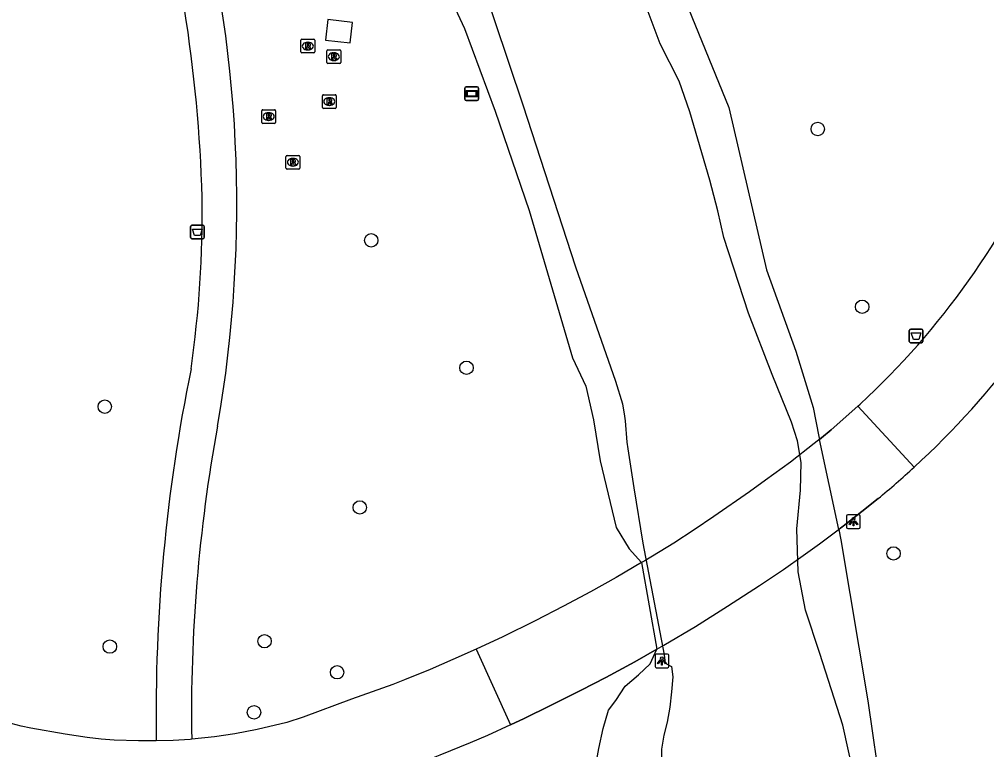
# Model space of a CAD drawing. Extents: x 161477 to 163040, y 383680 to 384868.
# Drawn here: x 161619.3 to 161689.8, y 384069.6 to 384122.9 of the extents above; entities that cross this region are included whole.
import ezdxf

# ---------------------------------------------------------------- set-up
doc = ezdxf.new("R2010")
doc.units = 0
for name, color, linetype in [('IMGEO_Afvalbak', 7, 'Continuous'), ('IMGEO_Boom', 7, 'Continuous'), ('IMGEO_Dek', 7, 'Continuous'), ('IMGEO_Groenvoorziening', 7, 'Continuous'), ('IMGEO_Hek', 7, 'Continuous'), ('IMGEO_Lage_trafo', 7, 'Continuous'), ('IMGEO_Lichtpunt', 7, 'Continuous'), ('IMGEO_Rioolput', 7, 'Continuous'), ('IMGEO_Verklikker', 7, 'Continuous'), ('IMGEO_Voetpad_gesloten', 7, 'Continuous'), ('IMGEO_Voetpad_open', 7, 'Continuous'), ('IMGEO_Waterloop', 7, 'Continuous')]:
    doc.layers.add(name, color=color, linetype=linetype)

msp = doc.modelspace()

# ---------------------------------------------------------------- linework, layer by layer
at = {"layer": 'IMGEO_Afvalbak'}
for p, q in [((161631.76, 384106.968), (161631.76, 384107.768)), ((161631.76, 384107.768), (161631.76, 384106.968)), ((161631.86, 384107.868), (161632.65, 384107.868)), ((161632.65, 384107.868), (161631.86, 384107.868)), ((161632.75, 384107.768), (161632.75, 384106.968)), ((161632.75, 384106.968), (161632.75, 384107.768)), ((161632.65, 384106.868), (161631.86, 384106.868)), ((161631.86, 384106.868), (161632.65, 384106.868)), ((161684.124, 384099.397), (161684.124, 384100.197)), ((161684.124, 384100.197), (161684.124, 384099.397)), ((161684.224, 384100.297), (161685.014, 384100.297)), ((161685.014, 384100.297), (161684.224, 384100.297)), ((161685.114, 384100.197), (161685.114, 384099.397)), ((161685.114, 384099.397), (161685.114, 384100.197)), ((161685.014, 384099.297), (161684.224, 384099.297)), ((161684.224, 384099.297), (161685.014, 384099.297))]:
    msp.add_line(p, q, dxfattribs=at)
for points in [[(161631.903, 384107.582), (161632.607, 384107.582), (161632.458, 384107.112), (161632.052, 384107.112), (161631.903, 384107.582)], [(161684.267, 384100.011), (161684.971, 384100.011), (161684.822, 384099.541), (161684.416, 384099.541), (161684.267, 384100.011)]]:
    msp.add_lwpolyline(points, dxfattribs=at)
for centre, start, end in [((161631.86, 384107.768), 90, 180), ((161631.86, 384107.768), 90, 180), ((161632.65, 384107.768), 0, 90), ((161632.65, 384107.768), 360, 90), ((161631.86, 384106.968), 180, 270), ((161631.86, 384106.968), 180, 270), ((161632.65, 384106.968), 270, 0), ((161632.65, 384106.968), 270, 0), ((161684.224, 384100.197), 90, 180), ((161684.224, 384100.197), 90, 180), ((161685.014, 384100.197), 0, 90), ((161685.014, 384100.197), 360, 90), ((161684.224, 384099.397), 180, 270), ((161684.224, 384099.397), 180, 270), ((161685.014, 384099.397), 270, 0), ((161685.014, 384099.397), 270, 0)]:
    msp.add_arc(centre, 0.1, start, end, dxfattribs=at)
at = {"layer": 'IMGEO_Boom'}
for centre in [(161677.449, 384114.875), (161644.916, 384106.758), (161680.687, 384101.92), (161651.86, 384097.47), (161625.504, 384094.638), (161644.087, 384087.293), (161682.973, 384083.938), (161637.149, 384077.542), (161625.873, 384077.149), (161642.434, 384075.277), (161636.378, 384072.357)]:
    msp.add_circle(centre, 0.489, dxfattribs=at)
at = {"layer": 'IMGEO_Dek'}
for points in [[(161684.471, 384090.22), (161680.381, 384094.674), (161678.421, 384092.947), (161677.733, 384092.37), (161677.2, 384091.954), (161675.459, 384090.597), (161673.64, 384089.271), (161672.48, 384088.441), (161669.888, 384086.628), (161668.444, 384085.649), (161666.957, 384084.694), (161664.849, 384083.412), (161664.614, 384083.274), (161662.763, 384082.196), (161660.892, 384081.148), (161658.926, 384080.093), (161656.852, 384079.023), (161654.518, 384077.869), (161652.559, 384076.952), (161655.066, 384071.455), (161656.055, 384071.92), (161657.982, 384072.856), (161660.216, 384073.976), (161662.013, 384074.908), (161664.119, 384076.045), (161665.734, 384076.952), (161666.243, 384077.246), (161668.539, 384078.618), (161670.888, 384080.089), (161673.202, 384081.601), (161674.946, 384082.78)], [(161674.946, 384082.78), (161676.393, 384083.786), (161677.587, 384084.649), (161678.736, 384085.511), (161679.514, 384086.094), (161680.668, 384086.989), (161681.844, 384087.937)]]:
    msp.add_lwpolyline(points, dxfattribs=at)
msp.add_arc((161642.006, 384136.431), 62.759, 309.40342, 312.58126, dxfattribs=at)
at = {"layer": 'IMGEO_Groenvoorziening'}
for points in [[(161658.241, 384146.241), (161658.814, 384143.9), (161665.087, 384130.873), (161670.971, 384116.452), (161673.725, 384104.607), (161675.843, 384098.688), (161677.107, 384094.567), (161677.519, 384092.473), (161677.568, 384092.242)], [(161643.696, 384139.629), (161644.666, 384137.905), (161646.736, 384133.335), (161649.191, 384127.631), (161651.724, 384122.201), (161653.937, 384116.184), (161656.438, 384108.925), (161659.574, 384098.193), (161660.546, 384096.128), (161661.117, 384093.677), (161661.607, 384090.685), (161662.756, 384085.831), (161663.706, 384084.287), (161664.614, 384083.274)], [(161677.568, 384092.242), (161677.733, 384092.37), (161678.421, 384092.947), (161680.381, 384094.674)], [(161678.979, 384085.693), (161677.568, 384092.242)], [(161681.844, 384087.937), (161680.668, 384086.989), (161679.514, 384086.094), (161678.979, 384085.693)], [(161678.979, 384085.693), (161679.145, 384084.923), (161681.096, 384073.202), (161682.094, 384066.305), (161683.054, 384061.486), (161683.658, 384057.942), (161685.148, 384047.484), (161685.327, 384043.564), (161685.343, 384041.682), (161685.091, 384040.164)], [(161664.614, 384083.274), (161662.763, 384082.196), (161660.892, 384081.148), (161658.926, 384080.093), (161656.852, 384079.023), (161654.518, 384077.869), (161652.559, 384076.952)], [(161664.614, 384083.274), (161665.734, 384076.952)], [(161665.734, 384076.952), (161664.119, 384076.045), (161662.013, 384074.908), (161660.216, 384073.976), (161657.982, 384072.856), (161656.055, 384071.92), (161655.066, 384071.455)], [(161661.29, 384068.523), (161661.494, 384069.713), (161661.811, 384071.189), (161662.194, 384072.521), (161662.749, 384073.221), (161663.425, 384074.269), (161664.385, 384075.081), (161665.243, 384075.901), (161665.734, 384076.952)]]:
    msp.add_lwpolyline(points, dxfattribs=at)
msp.add_arc((161642.006, 384136.431), 62.759, 309.40342, 312.58126, dxfattribs=at)
at = {"layer": 'IMGEO_Hek'}
for points in [[(161680.381, 384094.674), (161678.421, 384092.947), (161677.733, 384092.37), (161677.2, 384091.954), (161675.459, 384090.597), (161673.64, 384089.271), (161672.48, 384088.441), (161669.888, 384086.628), (161668.444, 384085.649), (161666.957, 384084.694), (161664.849, 384083.412), (161664.614, 384083.274), (161662.763, 384082.196), (161660.892, 384081.148), (161658.926, 384080.093), (161656.852, 384079.023), (161654.518, 384077.869), (161652.559, 384076.952)], [(161655.066, 384071.455), (161656.055, 384071.92), (161657.982, 384072.856), (161660.216, 384073.976), (161662.013, 384074.908), (161664.119, 384076.045), (161665.734, 384076.952), (161666.243, 384077.246), (161668.539, 384078.618), (161670.888, 384080.089), (161673.202, 384081.601), (161674.946, 384082.78), (161676.393, 384083.786), (161677.587, 384084.649), (161678.736, 384085.511), (161679.514, 384086.094), (161680.668, 384086.989), (161681.844, 384087.937)]]:
    msp.add_lwpolyline(points, dxfattribs=at)
msp.add_arc((161642.006, 384136.431), 62.759, 309.40342, 312.58126, dxfattribs=at)
at = {"layer": 'IMGEO_Lage_trafo'}
msp.add_lwpolyline([(161643.553, 384122.642), (161641.761, 384122.847), (161641.59, 384121.357), (161643.382, 384121.152), (161643.553, 384122.642)], dxfattribs=at)
at = {"layer": 'IMGEO_Lichtpunt'}
for p, q in [((161679.553, 384086.658), (161679.553, 384085.851)), ((161679.553, 384086.658), (161679.553, 384085.851)), ((161680.455, 384086.753), (161679.647, 384086.753)), ((161680.455, 384086.753), (161679.647, 384086.753)), ((161680.549, 384085.851), (161680.549, 384086.658)), ((161680.549, 384085.851), (161680.549, 384086.658)), ((161679.647, 384085.757), (161680.455, 384085.757)), ((161679.647, 384085.757), (161680.455, 384085.757)), ((161666.499, 384076.608), (161665.691, 384076.608)), ((161666.499, 384076.608), (161665.691, 384076.608)), ((161665.597, 384076.513), (161665.597, 384075.706)), ((161665.597, 384076.513), (161665.597, 384075.706)), ((161666.593, 384075.706), (161666.593, 384076.513)), ((161666.593, 384075.706), (161666.593, 384076.513)), ((161665.691, 384075.612), (161666.499, 384075.612)), ((161665.691, 384075.612), (161666.499, 384075.612))]:
    msp.add_line(p, q, dxfattribs=at)
for points in [[(161679.927, 384086.322), (161679.966, 384086.294), (161679.778, 384086.032), (161679.74, 384086.059), (161679.927, 384086.322)], [(161680.029, 384086.274), (161680.076, 384086.274), (161680.076, 384085.952), (161680.029, 384085.952), (161680.029, 384086.274)], [(161680.139, 384086.294), (161680.177, 384086.321), (161680.364, 384086.059), (161680.325, 384086.031), (161680.139, 384086.294)], [(161665.971, 384076.177), (161666.01, 384076.149), (161665.822, 384075.887), (161665.784, 384075.914), (161665.971, 384076.177)], [(161666.073, 384076.129), (161666.12, 384076.129), (161666.12, 384075.807), (161666.073, 384075.807), (161666.073, 384076.129)], [(161666.183, 384076.149), (161666.221, 384076.176), (161666.408, 384075.914), (161666.369, 384075.886), (161666.183, 384076.149)]]:
    msp.add_lwpolyline(points, dxfattribs=at)
for centre in [(161680.052, 384086.456), (161666.096, 384076.311)]:
    msp.add_circle(centre, 0.0994, dxfattribs=at)
for centre, start, end in [((161679.647, 384086.658), 90, 180), ((161679.647, 384086.658), 90, 180), ((161680.455, 384086.658), 0, 90), ((161680.455, 384086.658), 0, 90), ((161679.647, 384085.851), 180, 270), ((161679.647, 384085.851), 180, 270), ((161680.455, 384085.851), 270, 0), ((161680.455, 384085.851), 270, 360), ((161665.691, 384076.513), 90, 180), ((161665.691, 384076.513), 90, 180), ((161666.499, 384076.513), 0, 90), ((161666.499, 384076.513), 0, 90), ((161665.691, 384075.706), 180, 270), ((161665.691, 384075.706), 180, 270), ((161666.499, 384075.706), 270, 0), ((161666.499, 384075.706), 270, 360)]:
    msp.add_arc(centre, 0.0946, start, end, dxfattribs=at)
at = {"layer": 'IMGEO_Rioolput'}
for p, q in [((161639.799, 384120.494), (161639.799, 384121.346)), ((161639.874, 384121.42), (161640.726, 384121.42)), ((161640.287, 384121.2), (161640.312, 384121.2)), ((161640.8, 384121.346), (161640.8, 384120.494)), ((161640.726, 384120.42), (161639.874, 384120.42)), ((161640.31, 384120.64), (161640.285, 384120.64)), ((161641.693, 384119.722), (161641.693, 384120.574)), ((161641.768, 384120.648), (161642.62, 384120.648)), ((161642.181, 384120.428), (161642.206, 384120.428)), ((161642.694, 384120.574), (161642.694, 384119.722)), ((161642.62, 384119.648), (161641.768, 384119.648)), ((161642.204, 384119.868), (161642.179, 384119.868)), ((161641.359, 384116.45), (161641.359, 384117.302)), ((161641.434, 384117.376), (161642.286, 384117.376)), ((161641.847, 384117.156), (161641.872, 384117.156)), ((161642.36, 384117.302), (161642.36, 384116.45)), ((161636.951, 384115.358), (161636.951, 384116.21)), ((161637.026, 384116.284), (161637.878, 384116.284)), ((161637.439, 384116.064), (161637.464, 384116.064)), ((161637.952, 384116.21), (161637.952, 384115.358)), ((161642.286, 384116.376), (161641.434, 384116.376)), ((161641.87, 384116.596), (161641.845, 384116.596)), ((161637.462, 384115.504), (161637.437, 384115.504)), ((161637.878, 384115.284), (161637.026, 384115.284)), ((161638.709, 384112.024), (161638.709, 384112.876)), ((161638.784, 384112.95), (161639.636, 384112.95)), ((161639.197, 384112.73), (161639.222, 384112.73)), ((161639.71, 384112.876), (161639.71, 384112.024)), ((161639.636, 384111.95), (161638.784, 384111.95)), ((161639.22, 384112.17), (161639.195, 384112.17))]:
    msp.add_line(p, q, dxfattribs=at)
for points in [[(161639.799, 384120.494), (161639.799, 384121.346)], [(161639.874, 384121.42), (161640.726, 384121.42)], [(161640.388, 384121.118), (161640.136, 384121.12), (161640.136, 384120.72)], [(161640.314, 384121.039), (161640.26, 384121.039), (161640.26, 384120.958)], [(161640.26, 384120.958), (161640.312, 384120.958)], [(161640.8, 384121.346), (161640.8, 384120.494)], [(161640.726, 384120.42), (161639.874, 384120.42)], [(161640.136, 384120.72), (161640.26, 384120.72), (161640.26, 384120.882), (161640.271, 384120.882)], [(161640.318, 384120.853), (161640.389, 384120.72), (161640.529, 384120.72), (161640.464, 384120.846)], [(161641.693, 384119.722), (161641.693, 384120.574)], [(161641.768, 384120.648), (161642.62, 384120.648)], [(161642.282, 384120.346), (161642.03, 384120.348), (161642.03, 384119.948)], [(161642.208, 384120.267), (161642.154, 384120.267), (161642.154, 384120.186)], [(161642.694, 384120.574), (161642.694, 384119.722)], [(161642.62, 384119.648), (161641.768, 384119.648)], [(161642.03, 384119.948), (161642.154, 384119.948), (161642.154, 384120.11), (161642.165, 384120.11)], [(161642.154, 384120.186), (161642.206, 384120.186)], [(161642.212, 384120.081), (161642.283, 384119.948), (161642.423, 384119.948), (161642.358, 384120.074)], [(161641.359, 384116.45), (161641.359, 384117.302)], [(161641.434, 384117.376), (161642.286, 384117.376)], [(161641.948, 384117.074), (161641.696, 384117.076), (161641.696, 384116.676)], [(161641.696, 384116.676), (161641.82, 384116.676), (161641.82, 384116.838), (161641.831, 384116.838)], [(161641.874, 384116.995), (161641.82, 384116.995), (161641.82, 384116.914)], [(161641.82, 384116.914), (161641.872, 384116.914)], [(161641.878, 384116.809), (161641.949, 384116.676), (161642.089, 384116.676), (161642.024, 384116.802)], [(161642.36, 384117.302), (161642.36, 384116.45)], [(161636.951, 384115.358), (161636.951, 384116.21)], [(161637.026, 384116.284), (161637.878, 384116.284)], [(161637.952, 384116.21), (161637.952, 384115.358)], [(161642.286, 384116.376), (161641.434, 384116.376)], [(161637.54, 384115.982), (161637.288, 384115.984), (161637.288, 384115.584)], [(161637.288, 384115.584), (161637.412, 384115.584), (161637.412, 384115.746), (161637.423, 384115.746)], [(161637.466, 384115.903), (161637.412, 384115.903), (161637.412, 384115.822)], [(161637.412, 384115.822), (161637.464, 384115.822)], [(161637.47, 384115.717), (161637.541, 384115.584), (161637.681, 384115.584), (161637.616, 384115.71)], [(161637.878, 384115.284), (161637.026, 384115.284)], [(161638.709, 384112.024), (161638.709, 384112.876)], [(161638.784, 384112.95), (161639.636, 384112.95)], [(161639.298, 384112.648), (161639.046, 384112.65), (161639.046, 384112.25)], [(161639.224, 384112.569), (161639.17, 384112.569), (161639.17, 384112.488)], [(161639.71, 384112.876), (161639.71, 384112.024)], [(161639.636, 384111.95), (161638.784, 384111.95)], [(161639.046, 384112.25), (161639.17, 384112.25), (161639.17, 384112.412), (161639.181, 384112.412)], [(161639.17, 384112.488), (161639.222, 384112.488)], [(161639.228, 384112.383), (161639.299, 384112.25), (161639.439, 384112.25), (161639.374, 384112.376)]]:
    msp.add_lwpolyline(points, dxfattribs=at)
for centre, radius, start, end in [((161639.876, 384121.344), 0.0765, 91.55205, 178.44795), ((161639.876, 384121.344), 0.0765, 91.55205, 178.44795), ((161640.296, 384121.147), 0.19, 274.7715, 282.96867), ((161640.32, 384120.943), 0.0964, 77.00612, 93.18647), ((161640.334, 384121), 0.0378, 276.66336, 79.67722), ((161640.387, 384121.008), 0.109, 350.36119, 89.41601), ((161640.385, 384121.008), 0.112, 277.58423, 350.98172), ((161640.724, 384121.344), 0.0765, 1.55205, 88.44795), ((161640.724, 384121.344), 0.0765, 1.55205, 88.44795), ((161639.876, 384120.496), 0.0765, 181.55205, 268.44795), ((161639.876, 384120.496), 0.0765, 181.55205, 268.44795), ((161640.27, 384120.829), 0.0533, 26.02933, 88.69889), ((161640.369, 384120.793), 0.108, 29.51342, 73.79051), ((161640.724, 384120.496), 0.0765, 271.55205, 358.44795), ((161640.724, 384120.496), 0.0765, 271.55205, 358.44795), ((161641.77, 384120.572), 0.0765, 91.55205, 178.44795), ((161641.77, 384120.572), 0.0765, 91.55205, 178.44795), ((161642.214, 384120.171), 0.0964, 77.00612, 93.18647), ((161642.228, 384120.228), 0.0378, 276.66336, 79.67722), ((161642.281, 384120.236), 0.109, 350.36119, 89.41601), ((161642.618, 384120.572), 0.0765, 1.55205, 88.44795), ((161642.618, 384120.572), 0.0765, 1.55205, 88.44795), ((161641.77, 384119.724), 0.0765, 181.55205, 268.44795), ((161641.77, 384119.724), 0.0765, 181.55205, 268.44795), ((161642.164, 384120.057), 0.0533, 26.02933, 88.69889), ((161642.19, 384120.375), 0.19, 274.7715, 282.96867), ((161642.279, 384120.236), 0.112, 277.58423, 350.98172), ((161642.263, 384120.021), 0.108, 29.51342, 73.79051), ((161642.618, 384119.724), 0.0765, 271.55205, 358.44795), ((161642.618, 384119.724), 0.0765, 271.55205, 358.44795), ((161641.436, 384117.3), 0.0765, 91.55205, 178.44795), ((161641.436, 384117.3), 0.0765, 91.55205, 178.44795), ((161641.83, 384116.785), 0.0533, 26.02933, 88.69889), ((161641.856, 384117.103), 0.19, 274.7715, 282.96867), ((161641.88, 384116.899), 0.0964, 77.00612, 93.18647), ((161641.894, 384116.956), 0.0378, 276.66336, 79.67722), ((161641.947, 384116.964), 0.109, 350.36119, 89.41601), ((161641.945, 384116.964), 0.112, 277.58423, 350.98172), ((161641.929, 384116.749), 0.108, 29.51342, 73.79051), ((161642.284, 384117.3), 0.0765, 1.55205, 88.44795), ((161642.284, 384117.3), 0.0765, 1.55205, 88.44795), ((161637.028, 384116.208), 0.0765, 91.55205, 178.44795), ((161637.028, 384116.208), 0.0765, 91.55205, 178.44795), ((161637.876, 384116.208), 0.0765, 1.55205, 88.44795), ((161637.876, 384116.208), 0.0765, 1.55205, 88.44795), ((161641.436, 384116.452), 0.0765, 181.55205, 268.44795), ((161641.436, 384116.452), 0.0765, 181.55205, 268.44795), ((161642.284, 384116.452), 0.0765, 271.55205, 358.44795), ((161642.284, 384116.452), 0.0765, 271.55205, 358.44795), ((161637.028, 384115.36), 0.0765, 181.55205, 268.44795), ((161637.028, 384115.36), 0.0765, 181.55205, 268.44795), ((161637.422, 384115.693), 0.0533, 26.02933, 88.69889), ((161637.448, 384116.011), 0.19, 274.7715, 282.96867), ((161637.472, 384115.807), 0.0964, 77.00612, 93.18647), ((161637.486, 384115.864), 0.0378, 276.66336, 79.67722), ((161637.539, 384115.872), 0.109, 350.36119, 89.41601), ((161637.537, 384115.872), 0.112, 277.58423, 350.98172), ((161637.521, 384115.657), 0.108, 29.51342, 73.79051), ((161637.876, 384115.36), 0.0765, 271.55205, 358.44795), ((161637.876, 384115.36), 0.0765, 271.55205, 358.44795), ((161638.786, 384112.874), 0.0765, 91.55205, 178.44795), ((161638.786, 384112.874), 0.0765, 91.55205, 178.44795), ((161639.206, 384112.677), 0.19, 274.7715, 282.96867), ((161639.23, 384112.473), 0.0964, 77.00612, 93.18647), ((161639.244, 384112.53), 0.0378, 276.66336, 79.67722), ((161639.297, 384112.538), 0.109, 350.36119, 89.41601), ((161639.295, 384112.538), 0.112, 277.58423, 350.98172), ((161639.634, 384112.874), 0.0765, 1.55205, 88.44795), ((161639.634, 384112.874), 0.0765, 1.55205, 88.44795), ((161638.786, 384112.026), 0.0765, 181.55205, 268.44795), ((161638.786, 384112.026), 0.0765, 181.55205, 268.44795), ((161639.18, 384112.359), 0.0533, 26.02933, 88.69889), ((161639.279, 384112.323), 0.108, 29.51342, 73.79051), ((161639.634, 384112.026), 0.0765, 271.55205, 358.44795), ((161639.634, 384112.026), 0.0765, 271.55205, 358.44795)]:
    msp.add_arc(centre, radius, start, end, dxfattribs=at)
for centre, major_axis, ratio, start_param, end_param in [((161640.286, 384120.92), (-0.387, 0.002), 0.722429, 4.712389, 7.853982), ((161640.311, 384120.92), (-0.39, 0.002), 0.717154, 1.570796, 4.712389), ((161642.18, 384120.148), (-0.387, 0.002), 0.722429, 4.712389, 7.853982), ((161642.205, 384120.148), (-0.39, 0.002), 0.717154, 1.570796, 4.712389), ((161641.846, 384116.876), (-0.387, 0.002), 0.722429, 4.712389, 7.853982), ((161641.871, 384116.876), (-0.39, 0.002), 0.717154, 1.570796, 4.712389), ((161637.438, 384115.784), (-0.387, 0.002), 0.722429, 4.712389, 7.853982), ((161637.463, 384115.784), (-0.39, 0.002), 0.717154, 1.570796, 4.712389), ((161639.196, 384112.45), (-0.387, 0.002), 0.722429, 4.712389, 7.853982), ((161639.221, 384112.45), (-0.39, 0.002), 0.717154, 1.570796, 4.712389)]:
    msp.add_ellipse(centre, major_axis=major_axis, ratio=ratio, start_param=start_param, end_param=end_param, dxfattribs=at)
at = {"layer": 'IMGEO_Verklikker'}
for p, q in [((161651.739, 384117.049), (161651.739, 384117.849)), ((161651.739, 384117.849), (161651.739, 384117.049)), ((161651.839, 384117.949), (161652.629, 384117.949)), ((161652.629, 384117.949), (161651.839, 384117.949)), ((161652.729, 384117.849), (161652.729, 384117.049)), ((161652.729, 384117.049), (161652.729, 384117.849)), ((161652.629, 384116.949), (161651.839, 384116.949)), ((161651.839, 384116.949), (161652.629, 384116.949))]:
    msp.add_line(p, q, dxfattribs=at)
for points in [[(161651.84, 384117.681), (161652.628, 384117.681), (161652.628, 384117.217), (161651.84, 384117.217), (161651.84, 384117.681)], [(161651.905, 384117.616), (161651.905, 384117.282), (161652.563, 384117.282), (161652.563, 384117.616), (161651.905, 384117.616)]]:
    msp.add_lwpolyline(points, dxfattribs=at)
for centre, start, end in [((161651.839, 384117.849), 90, 180), ((161651.839, 384117.849), 90, 180), ((161652.629, 384117.849), 0, 90), ((161652.629, 384117.849), 360, 90), ((161651.839, 384117.049), 180, 270), ((161651.839, 384117.049), 180, 270), ((161652.629, 384117.049), 270, 0), ((161652.629, 384117.049), 270, 0)]:
    msp.add_arc(centre, 0.1, start, end, dxfattribs=at)
at = {"layer": 'IMGEO_Voetpad_gesloten'}
for points in [[(161684.471, 384090.22), (161680.381, 384094.674), (161678.421, 384092.947), (161677.733, 384092.37), (161677.2, 384091.954), (161675.459, 384090.597), (161673.64, 384089.271), (161672.48, 384088.441), (161669.888, 384086.628), (161668.444, 384085.649), (161666.957, 384084.694), (161664.849, 384083.412), (161664.614, 384083.274), (161662.763, 384082.196), (161660.892, 384081.148), (161658.926, 384080.093), (161656.852, 384079.023), (161654.518, 384077.869), (161652.559, 384076.952), (161655.066, 384071.455), (161656.055, 384071.92), (161657.982, 384072.856), (161660.216, 384073.976), (161662.013, 384074.908), (161664.119, 384076.045), (161665.734, 384076.952), (161666.243, 384077.246), (161668.539, 384078.618), (161670.888, 384080.089), (161673.202, 384081.601), (161674.946, 384082.78)], [(161680.381, 384094.674), (161680.552, 384094.831)], [(161684.471, 384090.22), (161680.381, 384094.674)], [(161674.946, 384082.78), (161676.393, 384083.786), (161677.587, 384084.649), (161678.736, 384085.511), (161679.514, 384086.094), (161680.668, 384086.989), (161681.844, 384087.937)], [(161652.559, 384076.952), (161650.867, 384076.197), (161649.209, 384075.489), (161647.332, 384074.721), (161646.483, 384074.392), (161643.488, 384073.307), (161639.952, 384071.994), (161638.762, 384071.622), (161636.617, 384071.111), (161634.988, 384070.799), (161633.495, 384070.575), (161631.839, 384070.391)], [(161652.559, 384076.952), (161655.066, 384071.455)], [(161629.256, 384070.276), (161627.968, 384070.283), (161626.195, 384070.341), (161625.235, 384070.412), (161624.228, 384070.531), (161622.616, 384070.767), (161620.128, 384071.199), (161619.424, 384071.346), (161617.96, 384071.728), (161611.855, 384073.331)], [(161655.066, 384071.455), (161653.379, 384070.679), (161652.123, 384070.138), (161649.916, 384069.232), (161648.089, 384068.508), (161646.006, 384067.71), (161643.828, 384066.916), (161641.29, 384066.052), (161638.94, 384065.31), (161636.104, 384064.484), (161633.817, 384063.867), (161631.846, 384063.376), (161629.619, 384062.877), (161627.599, 384062.484), (161624.913, 384062.031), (161622.624, 384061.696), (161619.78, 384061.327)], [(161631.839, 384070.391), (161631.72, 384070.38), (161630.478, 384070.301), (161629.256, 384070.276)]]:
    msp.add_lwpolyline(points, dxfattribs=at)
for centre, radius, start, end in [((161641.172, 384137.399), 57.99, 312.77198, 336.43998), ((161641.693, 384136.805), 63.247, 312.56079, 334.19185), ((161642.006, 384136.431), 62.759, 309.40342, 312.58126)]:
    msp.add_arc(centre, radius, start, end, dxfattribs=at)
at = {"layer": 'IMGEO_Voetpad_open'}
for centre, radius, start, end in [((161524.386, 384106.667), 108.264, 1.69698, 16.33359), ((161541.233, 384109.398), 93.893, 350.08161, 15.44847), ((161551.493, 384108.868), 81.116, 351.86507, 0.70969), ((161754.929, 384072.193), 125.688, 168.43524, 180.87379), ((161747.844, 384072.314), 116.021, 169.61674, 180.94985)]:
    msp.add_arc(centre, radius, start, end, dxfattribs=at)
at = {"layer": 'IMGEO_Waterloop'}
for points in [[(161685.011, 384040.11), (161683.475, 384045.557), (161682.958, 384050.154), (161681.241, 384060.622), (161680.422, 384066.242), (161679.275, 384071.432), (161677.603, 384076.655), (161676.561, 384079.806), (161676.025, 384082.596), (161675.932, 384085.742), (161676.185, 384088.545), (161676.244, 384090.561), (161675.97, 384092.153), (161675.54, 384093.511), (161674.14, 384096.989), (161672.416, 384101.44), (161670.61, 384106.971), (161670.175, 384108.921), (161669.59, 384111.157), (161668.139, 384116.126), (161667.351, 384118.37), (161665.965, 384121.086), (161663.208, 384128.485)], [(161652.856, 384125.913), (161655.974, 384116.64), (161659.811, 384104.819), (161662.706, 384096.507), (161663.237, 384094.844), (161663.361, 384093.943), (161663.409, 384093.596), (161663.537, 384092.04), (161663.61, 384091.556), (161664.043, 384088.712), (161664.715, 384084.691), (161666.261, 384076.558), (161666.33, 384075.934), (161666.787, 384075.71), (161666.882, 384074.949), (161666.795, 384073.84), (161666.667, 384072.732), (161666.491, 384071.637), (161666.242, 384070.688), (161666.067, 384069.662), (161666.048, 384068.464)]]:
    msp.add_lwpolyline(points, dxfattribs=at)

doc.saveas('drawing.dxf')
